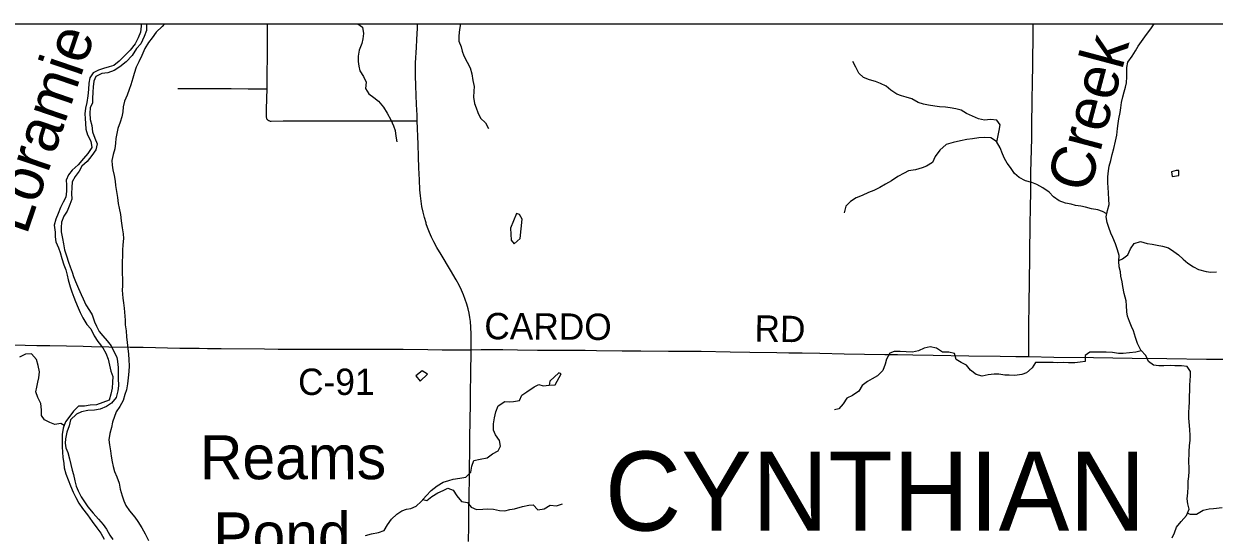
# Model space of a CAD drawing. Extents: x -87 to 2145, y -2128 to 440.
# Drawn here: x -9.3 to 58.4, y -854.3 to -825.2 of the extents above; entities that cross this region are included whole.
import ezdxf

# ---------------------------------------------------------------- set-up
doc = ezdxf.new("R2010")
doc.units = 0
for name, color, linetype in [('GM_X_County_Road', 7, 'Continuous'), ('GM_X_County_Road_Text', 7, 'Continuous'), ('GM_X_Major_River', 7, 'Continuous'), ('GM_X_Major_River_Text', 7, 'Continuous'), ('GM_X_Minor_Lake', 7, 'Continuous'), ('GM_X_Minor_Lake_Text', 7, 'Continuous'), ('GM_X_Minor_River', 7, 'Continuous'), ('GM_X_Minor_River_Text', 7, 'Continuous'), ('GM_X_State_Route', 7, 'Continuous'), ('GM_X_Township_Road', 7, 'Continuous'), ('GM_X_Township_Text', 7, 'Continuous'), ('SC_Scratch1', 7, 'Continuous')]:
    doc.layers.add(name, color=color, linetype=linetype)

msp = doc.modelspace()

# ---------------------------------------------------------------- linework, layer by layer
at = {"layer": 'GM_X_County_Road'}
for points in [[(-10.036, -843.453), (-9.183, -843.471), (-8.512, -843.487), (-7.774, -843.498), (-5.889, -843.537), (-5.413, -843.545), (-4.43, -843.563), (-3.218, -843.585), (-2.466, -843.595), (-0.387, -843.638), (0.417, -843.65), (0.712, -843.654), (1.187, -843.663), (1.957, -843.668), (4.433, -843.691), (5.204, -843.694), (6.352, -843.699), (7.09, -843.701), (8.747, -843.708), (10.633, -843.703), (12.306, -843.706), (13.717, -843.724), (14.537, -843.74), (15.965, -843.738), (16.18, -843.733)], [(16.18, -843.733), (16.751, -843.721), (17.98, -843.73), (18.817, -843.741), (19.949, -843.75), (21.31, -843.757), (21.933, -843.76), (22.655, -843.768), (23.311, -843.776), (24.771, -843.789), (25.837, -843.796), (27.412, -843.809), (29.265, -843.821), (30.905, -843.846), (32.02, -843.868), (33.562, -843.891), (34.251, -843.905), (35.005, -843.92), (36.006, -843.938), (37.384, -843.96), (39.712, -843.997), (40.433, -844.013), (41.302, -844.028), (42.45, -844.049), (44.484, -844.082), (46.255, -844.109), (47.157, -844.119), (47.893, -844.128)], [(47.893, -844.128), (49.316, -844.15), (51.563, -844.171), (53.777, -844.214), (55.745, -844.241), (57.99, -844.265), (59.152, -844.266), (59.824, -844.267), (60.529, -844.272), (61.398, -844.278)]]:
    msp.add_lwpolyline(points, dxfattribs=at)
at = {"layer": 'GM_X_Major_River'}
for points in [[(-2.583, -825.188), (-2.594, -825.329), (-2.63, -825.659), (-2.746, -825.988), (-2.923, -826.325), (-3.21, -826.691), (-3.557, -827.025), (-3.833, -827.311), (-4.148, -827.565), (-4.399, -827.64), (-4.731, -827.724), (-5.004, -827.819), (-5.307, -827.983), (-5.513, -828.27), (-5.568, -828.57), (-5.585, -828.931), (-5.612, -829.292), (-5.679, -829.672), (-5.755, -829.982), (-5.782, -830.312), (-5.766, -830.574), (-5.752, -830.855), (-5.728, -831.177), (-5.634, -831.51), (-5.45, -831.865), (-5.387, -832.228), (-5.614, -832.574), (-5.87, -832.86), (-6.167, -833.216), (-6.513, -833.52), (-6.708, -833.777), (-6.844, -834.095), (-6.839, -834.356), (-6.836, -834.708), (-6.872, -835.048), (-7.028, -835.336), (-7.174, -835.645), (-7.3, -835.983), (-7.446, -836.302), (-7.523, -836.641), (-7.48, -837.044), (-7.475, -837.315), (-7.43, -837.587), (-7.277, -837.941)], [(-2.289, -825.188), (-2.272, -825.245), (-2.278, -825.566), (-2.414, -825.904), (-2.603, -826.332), (-2.848, -826.598), (-3.096, -826.994), (-3.443, -827.349), (-3.799, -827.633), (-4.113, -827.847), (-4.476, -827.97), (-4.827, -828.013), (-5.161, -828.187), (-5.276, -828.446), (-5.312, -828.766), (-5.328, -829.077), (-5.345, -829.438), (-5.349, -829.689), (-5.485, -829.967), (-5.5, -830.268), (-5.477, -830.64), (-5.394, -830.973), (-5.36, -831.335), (-5.227, -831.689), (-5.083, -832.013), (-5.169, -832.363), (-5.386, -832.679), (-5.652, -833.015), (-5.958, -833.29), (-6.113, -833.568), (-6.339, -833.885), (-6.515, -834.172), (-6.531, -834.503), (-6.538, -834.844), (-6.534, -835.166), (-6.65, -835.465), (-6.797, -835.853), (-6.973, -836.131), (-7.109, -836.469), (-7.125, -836.77), (-7.129, -837.021), (-7.067, -837.414), (-7.002, -837.716), (-6.939, -838.049), (-6.835, -838.392), (-6.721, -838.746)], [(-7.277, -837.941), (-7.192, -838.194), (-7.098, -838.547), (-6.975, -838.901), (-6.87, -839.184), (-6.796, -839.497), (-6.741, -839.759), (-6.628, -840.153), (-6.523, -840.446), (-6.409, -840.739), (-6.323, -840.992), (-6.17, -841.357), (-6.055, -841.61), (-5.9, -841.924), (-5.667, -842.29), (-5.452, -842.546), (-5.259, -842.951), (-5.045, -843.267), (-4.761, -843.624), (-4.597, -843.938), (-4.453, -844.272), (-4.38, -844.615), (-4.306, -844.948), (-4.202, -845.261), (-4.218, -845.582), (-4.234, -845.912), (-4.311, -846.262), (-4.397, -846.602), (-4.761, -846.745), (-5.134, -846.878), (-5.494, -846.89), (-5.816, -846.944), (-6.156, -846.947), (-6.432, -847.222), (-6.648, -847.509), (-6.895, -847.845), (-7.021, -848.194), (-7.078, -848.554), (-7.085, -848.915), (-7.082, -849.246), (-7.058, -849.577), (-7.043, -849.839), (-6.99, -850.211), (-6.965, -850.462), (-6.871, -850.805), (-6.727, -851.129), (-6.604, -851.473), (-6.451, -851.837), (-6.296, -852.141), (-6.123, -852.466), (-5.918, -852.771), (-5.645, -853.127), (-5.372, -853.504), (-5.098, -853.861), (-4.874, -854.176), (-4.69, -854.511)], [(-6.721, -838.746), (-6.626, -839.009), (-6.512, -839.312), (-6.437, -839.565), (-6.312, -839.858), (-6.149, -840.253), (-5.995, -840.587), (-5.88, -840.841), (-5.726, -841.175), (-5.522, -841.5), (-5.367, -841.754), (-5.234, -842.139), (-5.118, -842.392), (-4.974, -842.696), (-4.769, -842.951), (-4.514, -843.237), (-4.299, -843.513), (-4.154, -843.797), (-3.97, -844.152), (-3.925, -844.403), (-3.901, -844.745), (-3.888, -845.097), (-3.893, -845.347), (-3.881, -845.779), (-3.917, -846.08), (-4.004, -846.449), (-4.264, -846.773), (-4.565, -846.969), (-4.908, -847.123), (-5.24, -847.176), (-5.62, -847.189), (-5.982, -847.272), (-6.255, -847.396), (-6.602, -847.72), (-6.679, -848.07), (-6.805, -848.419), (-6.883, -848.798), (-6.898, -849.049), (-6.863, -849.31), (-6.748, -849.574), (-6.654, -849.937), (-6.507, -850.582), (-6.441, -850.834), (-6.348, -851.197), (-6.274, -851.49), (-6.159, -851.763), (-5.995, -852.097), (-5.8, -852.382), (-5.626, -852.666), (-5.312, -853.034), (-5.009, -853.371), (-4.744, -853.677), (-4.549, -853.952), (-4.365, -854.277), (-4.19, -854.541)]]:
    msp.add_lwpolyline(points, dxfattribs=at)
at = {"layer": 'GM_X_Minor_Lake'}
for points in [[(56.427, -833.531), (56.267, -833.544), (56.006, -833.61), (56.042, -833.869)], [(56.042, -833.869), (56.422, -833.828), (56.427, -833.531)], [(18.75, -835.984), (18.425, -836.811), (18.463, -837.505), (18.629, -837.709)], [(18.629, -837.709), (18.975, -837.404), (19.085, -836.312), (18.93, -836.038), (18.75, -835.984)], [(13.404, -844.928), (13.038, -845.212), (13.283, -845.518)], [(13.283, -845.518), (13.691, -845.124), (13.404, -844.928)], [(20.622, -845.746), (20.956, -845.736), (21.298, -845.1), (21.168, -845.048)], [(21.168, -845.048), (20.659, -845.52), (20.622, -845.746)]]:
    msp.add_lwpolyline(points, dxfattribs=at)
at = {"layer": 'GM_X_Minor_River'}
for points in [[(-1.254, -825.188), (-1.392, -825.333), (-1.729, -825.657), (-1.965, -825.984), (-2.161, -826.261), (-2.377, -826.587), (-2.555, -826.995), (-2.722, -827.353), (-2.868, -827.661), (-2.985, -828.02), (-3.05, -828.29), (-3.167, -828.659), (-3.272, -828.928), (-3.388, -829.247), (-3.535, -829.595), (-3.601, -829.915), (-3.627, -830.206), (-3.692, -830.475), (-3.778, -830.795), (-3.915, -831.153), (-3.97, -831.423), (-4.016, -831.713), (-4.051, -831.974), (-4.087, -832.304), (-4.183, -832.624), (-4.249, -832.964), (-4.235, -833.235), (-4.189, -833.497), (-4.115, -833.82), (-4.061, -834.142), (-4.036, -834.393), (-3.982, -834.736), (-3.939, -835.078), (-3.885, -835.42), (-3.84, -835.682), (-3.767, -836.035), (-3.714, -836.408), (-3.661, -836.8), (-3.617, -837.132), (-3.592, -837.414), (-3.629, -837.765), (-3.655, -838.065), (-3.641, -838.397), (-3.667, -838.728), (-3.674, -839.089), (-3.66, -839.38), (-3.646, -839.722), (-3.643, -840.103), (-3.658, -840.354), (-3.626, -840.806), (-3.591, -841.068), (-3.547, -841.36), (-3.5, -842.043), (-3.485, -842.315), (-3.441, -842.667), (-3.418, -842.999), (-3.374, -843.331), (-3.34, -843.673), (-3.296, -843.995), (-3.282, -844.306), (-3.269, -844.658), (-3.285, -844.978), (-3.322, -845.339), (-3.369, -845.679), (-3.425, -846.019), (-3.51, -846.289), (-3.617, -846.627), (-3.804, -846.965)], [(9.743, -825.188), (10.003, -825.376), (10.068, -825.739), (10.023, -826.049), (9.959, -826.319), (9.803, -826.688), (9.758, -827.029), (9.764, -827.33), (9.79, -827.592), (9.846, -827.864), (10.051, -828.179), (10.207, -828.503), (10.181, -828.864), (10.367, -829.178), (10.654, -829.384), (10.911, -829.599), (11.187, -829.935), (11.402, -830.28), (11.606, -830.645), (11.761, -830.999), (11.858, -831.251), (11.903, -831.583), (11.958, -831.906)], [(15.574, -825.188), (15.529, -825.406), (15.495, -825.657), (15.471, -825.908), (15.477, -826.179), (15.612, -826.502), (15.669, -826.754), (15.765, -827.007), (15.95, -827.381), (16.115, -827.695), (16.21, -828.038), (16.285, -828.421), (16.35, -828.764), (16.336, -829.025), (16.321, -829.356), (16.365, -829.718), (16.462, -829.971), (16.568, -830.234), (16.703, -830.557), (17, -830.823), (17.165, -831.147)], [(57.001, -847.634), (56.989, -847.283), (57.005, -847.012), (57.032, -846.702), (57.039, -846.391), (57.057, -846.04), (57.054, -845.749), (57.07, -845.478), (57.086, -845.228), (57.092, -844.977), (56.898, -844.682), (56.569, -844.644), (56.189, -844.645), (55.929, -844.639), (55.569, -844.651), (55.288, -844.654), (54.989, -844.607), (54.704, -844.4), (54.542, -844.055), (54.268, -843.768), (54.077, -843.372), (53.955, -843.038), (53.853, -842.664), (53.739, -842.411), (53.625, -842.137), (53.512, -841.823), (53.458, -841.571), (53.446, -841.219), (53.432, -840.958), (53.312, -840.534), (53.231, -840.131), (53.196, -839.879), (53.124, -839.556), (53.099, -839.304), (53.036, -839.012), (53.013, -838.7), (53.03, -838.379), (52.928, -838.046), (52.826, -837.702), (52.674, -837.357), (52.559, -837.104), (52.447, -836.78), (52.353, -836.497), (52.3, -836.174), (52.369, -835.805), (52.456, -835.465), (52.443, -835.194), (52.431, -834.812), (52.408, -834.501), (52.394, -834.239), (52.382, -833.888), (52.42, -833.558), (52.456, -833.297), (52.553, -832.958), (52.631, -832.619), (52.729, -832.28), (52.818, -831.871), (52.906, -831.521), (52.945, -831.151), (52.971, -830.861), (53.007, -830.6), (53.096, -830.231), (53.122, -829.971), (53.169, -829.661), (53.236, -829.351), (53.322, -829.062), (53.388, -828.803), (53.454, -828.544), (53.472, -828.213), (53.468, -827.962), (53.464, -827.671), (53.521, -827.371), (53.769, -827.036), (53.966, -826.729), (54.112, -826.462), (54.588, -825.791), (54.835, -825.475), (55.027, -825.188)], [(46.076, -831.921), (46.199, -831.255), (46.256, -830.945), (46.082, -830.67), (45.723, -830.641), (45.372, -830.673), (45.024, -830.595), (44.35, -830.298), (44.044, -830.11), (43.746, -830.023), (43.427, -829.975), (43.158, -829.939), (42.808, -829.911), (42.539, -829.874), (42.18, -829.816), (41.901, -829.759), (41.593, -829.671), (41.237, -829.462), (40.92, -829.354), (40.661, -829.288), (40.383, -829.191), (40.038, -828.962), (39.773, -828.735), (39.467, -828.578), (39.169, -828.48), (38.841, -828.382), (38.484, -828.244), (38.229, -827.997), (38.057, -827.651), (37.894, -827.336)], [(52.331, -836.007), (52.077, -835.868), (51.809, -835.782), (51.45, -835.713), (51.122, -835.625), (50.843, -835.568), (50.554, -835.522), (50.296, -835.455), (49.977, -835.398), (49.62, -835.269), (49.305, -835.031), (49.041, -834.764), (48.696, -834.525), (48.35, -834.326), (48.063, -834.219), (47.705, -834.12), (47.339, -833.941), (47.074, -833.704), (46.842, -833.367), (46.657, -833.112), (46.503, -832.858), (46.389, -832.594), (46.257, -832.24), (46.055, -831.884), (45.739, -831.685), (45.39, -831.657), (45.059, -831.68), (44.687, -831.741), (44.367, -831.774), (44.005, -831.856), (43.592, -831.936), (43.2, -832.058), (42.832, -832.37), (42.564, -832.746), (42.406, -833.073), (42.081, -833.286), (41.829, -833.391), (41.446, -833.502), (41.055, -833.563), (40.802, -833.688), (40.447, -833.881), (40.081, -834.133), (39.747, -834.306), (39.413, -834.499), (39.088, -834.682), (38.776, -834.795), (38.412, -834.957), (38.079, -835.09), (37.744, -835.293), (37.478, -835.568), (37.389, -835.947)], [(53.015, -838.659), (53.226, -838.565), (53.532, -838.341), (53.679, -837.993), (53.887, -837.687), (54.249, -837.585), (54.617, -837.684), (54.906, -837.72), (55.195, -837.777), (55.494, -837.844), (55.832, -837.933), (56.147, -838.141), (56.403, -838.327), (56.677, -838.574), (56.932, -838.801), (57.248, -839.009), (57.544, -839.167), (57.982, -839.287), (58.241, -839.323), (58.571, -839.311)], [(-6.97, -848.051), (-7.147, -847.94), (-7.488, -847.993), (-7.786, -847.867), (-8.084, -847.73), (-8.259, -847.476), (-8.253, -847.145), (-8.286, -846.803), (-8.46, -846.458), (-8.574, -846.135), (-8.519, -845.855), (-8.463, -845.585), (-8.398, -845.326), (-8.372, -844.985), (-8.435, -844.622), (-8.539, -844.299), (-8.823, -843.972), (-9.164, -843.995), (-9.497, -844.149)], [(54.288, -843.788), (53.976, -843.881), (53.254, -843.945), (52.994, -843.949), (52.645, -843.891), (52.295, -843.873), (51.955, -843.865), (51.685, -843.869), (51.365, -843.881), (51.101, -844.056), (51.093, -844.397), (50.822, -844.441), (50.511, -844.474), (50.141, -844.475), (49.881, -844.469), (49.541, -844.471), (49.271, -844.465), (48.93, -844.467), (48.67, -844.461), (48.28, -844.462), (48.083, -844.759), (47.767, -845.052), (47.494, -845.146), (47.103, -845.198), (46.783, -845.18), (46.523, -845.174), (46.194, -845.126), (45.924, -845.12), (45.573, -845.162), (45.232, -845.235), (44.903, -845.147), (44.569, -844.888), (44.355, -844.612), (44.049, -844.464), (43.763, -844.287), (43.67, -843.944), (43.352, -843.876), (42.992, -843.868), (42.647, -843.639), (42.278, -843.57), (41.947, -843.643), (41.613, -843.806), (41.271, -843.868), (40.922, -843.85), (40.582, -843.832), (40.241, -843.844), (39.989, -843.938), (39.801, -844.275), (39.725, -844.555), (39.587, -844.913), (39.29, -845.227), (38.976, -845.39), (38.712, -845.545), (38.407, -845.769), (38.22, -846.085), (37.874, -846.338), (37.55, -846.481), (37.333, -846.808), (37.096, -847.103), (36.835, -847.147)], [(10.18, -854.299), (10.522, -854.204), (10.904, -854.14), (11.236, -854.025), (11.421, -853.707), (11.656, -853.369), (11.961, -853.083), (12.234, -852.897), (12.496, -852.801), (12.747, -852.775), (13.059, -852.64), (13.334, -852.363), (13.629, -852.047), (13.904, -851.74), (14.248, -851.475), (14.582, -851.269), (14.904, -851.174), (15.155, -851.108), (15.546, -851.034), (15.887, -850.99), (16.162, -850.703), (16.217, -850.363), (16.332, -850.043), (16.684, -849.959), (17.096, -849.885), (17.399, -849.649), (17.722, -849.484), (17.856, -849.225), (17.791, -848.903), (17.556, -848.578), (17.46, -848.305), (17.455, -847.943), (17.5, -847.613), (17.576, -847.263), (17.711, -846.924), (18.095, -846.679), (18.345, -846.693), (18.596, -846.677), (18.927, -846.622), (19.062, -846.313), (19.345, -846.127), (19.77, -845.843), (20.022, -845.716), (20.281, -845.791), (20.622, -845.746)], [(-3.804, -846.965), (-4.01, -847.262), (-4.221, -847.859), (-4.277, -848.159), (-4.374, -848.498), (-4.421, -848.859), (-4.376, -849.151), (-4.333, -849.493), (-4.288, -849.784), (-4.225, -850.107), (-4.17, -850.379), (-4.105, -850.661), (-3.961, -850.975), (-3.827, -851.319), (-3.774, -851.671), (-3.671, -852.044), (-3.577, -852.327), (-3.461, -852.59), (-3.247, -852.906), (-2.954, -853.253), (-2.768, -853.507), (-2.555, -853.863), (-2.362, -854.218), (-2.169, -854.593)], [(56.044, -854.436), (56.171, -854.148), (56.288, -853.829), (56.556, -853.504), (56.863, -853.17), (57.012, -852.812), (56.939, -852.5), (56.905, -852.218), (56.933, -851.877), (56.951, -851.527), (56.959, -851.206), (56.995, -850.946), (57.011, -850.665), (57.007, -850.414), (56.993, -850.143), (57.007, -849.541), (57.035, -849.191), (57.062, -848.9), (57.069, -848.589), (57.056, -848.298), (57.032, -848.037), (57.001, -847.634)], [(13.435, -852.255), (13.655, -852.318), (13.939, -852.082), (14.292, -851.877), (14.595, -851.741), (14.847, -851.615), (15.165, -851.731), (15.371, -852.045), (15.636, -852.371), (15.966, -852.426), (16.182, -852.691), (16.48, -852.816), (16.841, -852.812), (17.121, -852.796), (17.451, -852.802), (17.791, -852.878), (18.101, -852.893), (18.382, -852.827), (18.653, -852.781), (19.096, -852.648), (19.457, -852.584), (19.707, -852.568), (19.963, -852.843), (20.325, -852.778), (20.668, -852.573), (21.028, -852.609), (21.38, -852.505)], [(56.922, -853.03), (57.065, -853.095), (57.425, -853.093), (57.801, -852.861), (58.143, -852.778), (58.393, -852.764), (58.895, -852.715)]]:
    msp.add_lwpolyline(points, dxfattribs=at)
at = {"layer": 'GM_X_State_Route'}
for points in [[(13.63, -836.565), (13.614, -836.517), (13.527, -836.219), (13.448, -835.902), (13.382, -835.581), (13.332, -835.275), (13.298, -834.982), (13.269, -834.64), (13.238, -834.067), (13.213, -833.379), (13.192, -832.756), (13.165, -832.035), (13.113, -830.718), (13.101, -830.396), (13.077, -829.773), (13.038, -828.724), (13.025, -828.134), (13.019, -827.806), (13.024, -827.413), (13.068, -826.529), (13.088, -826.087), (13.123, -825.432), (13.136, -825.188)], [(16.166, -844.967), (16.178, -843.925), (16.18, -843.733), (16.185, -843.268), (16.179, -842.858), (16.162, -842.447), (16.136, -842.135), (16.107, -841.906), (16.065, -841.663), (16.008, -841.405), (15.934, -841.135), (15.847, -840.869), (15.748, -840.607), (15.638, -840.35), (15.501, -840.068), (15.336, -839.765), (15.003, -839.199), (14.466, -838.315), (14.234, -837.92), (14.061, -837.604), (13.924, -837.325), (13.807, -837.056), (13.702, -836.781), (13.63, -836.565)], [(16.035, -854.651), (16.043, -853.781), (16.057, -852.961), (16.069, -852.043), (16.086, -851.026), (16.091, -850.32), (16.098, -849.648), (16.108, -848.779), (16.13, -847.713), (16.142, -846.86), (16.151, -846.057), (16.162, -845.253), (16.166, -844.967)]]:
    msp.add_lwpolyline(points, dxfattribs=at)
at = {"layer": 'GM_X_Township_Road'}
for points in [[(4.589, -825.188), (4.586, -825.839), (4.579, -826.265), (4.573, -826.773), (4.572, -827.314), (4.57, -827.773), (4.56, -828.413), (4.553, -828.887)], [(47.893, -844.128), (47.886, -843.625), (47.892, -842.378), (47.898, -842.001), (47.91, -841.493), (47.92, -840.935), (47.929, -840.034), (47.954, -838.279), (47.97, -836.589), (47.985, -835.671), (48.006, -834.703), (48.016, -833.637), (48.056, -831.718), (48.065, -831.226), (48.089, -829.307), (48.096, -828.732), (48.115, -827.355), (48.135, -825.846), (48.145, -825.188)], [(-0.504, -828.874), (0.445, -828.863), (1.312, -828.874), (2.541, -828.876), (3.507, -828.883), (4.342, -828.887), (4.553, -828.887)], [(4.553, -828.887), (4.544, -829.43), (4.531, -830.07), (4.52, -830.396), (4.523, -830.454), (4.528, -830.508), (4.534, -830.546), (4.547, -830.579), (4.567, -830.612), (4.592, -830.639), (4.62, -830.664), (4.648, -830.682), (4.677, -830.699), (4.708, -830.711), (4.742, -830.721), (4.771, -830.727), (4.809, -830.729), (5.488, -830.712), (5.717, -830.712), (6.243, -830.71), (6.571, -830.711), (7.309, -830.713), (8.26, -830.708), (9.392, -830.71), (11.213, -830.71), (11.819, -830.711), (12.984, -830.717), (13.113, -830.718)]]:
    msp.add_lwpolyline(points, dxfattribs=at)
at = {"layer": 'SC_Scratch1'}
msp.add_lwpolyline([(-21.617, -825.188), (230.183, -825.188), (230.183, -1245.188), (-21.617, -1245.188)], close=True, dxfattribs=at)

# ---------------------------------------------------------------- texts
at = {"layer": 'GM_X_County_Road_Text'}
for s, rotation, p in [('CARDO', 359.61148, (16.925, -843.135)), ('RD', 359.01969, (32.283, -843.268)), ('C-91', 0.00001, (6.34, -846.309))]:
    msp.add_text(s, height=1.5, rotation=rotation, dxfattribs=at).set_placement(p)
at = {"layer": 'GM_X_Major_River_Text'}
msp.add_text('Loramie', height=2.5029, rotation=71.12441, dxfattribs=at).set_placement((-9.102, -837.257))
at = {"layer": 'GM_X_Minor_Lake_Text'}
for s, rotation, p in [('Reams', 0.02969, (0.761, -851.105)), ('Pond', 0.0286, (1.518, -855.491))]:
    msp.add_text(s, height=2.5001, rotation=rotation, dxfattribs=at).set_placement(p)
at = {"layer": 'GM_X_Minor_River_Text'}
msp.add_text('Creek', height=2.5023, rotation=75.09811, dxfattribs=at).set_placement((51.324, -834.874))
at = {"layer": 'GM_X_Township_Text'}
msp.add_text('CYNTHIAN', height=4.5, rotation=0.00001, dxfattribs=at).set_placement((23.782, -854.026))

doc.saveas('drawing.dxf')
